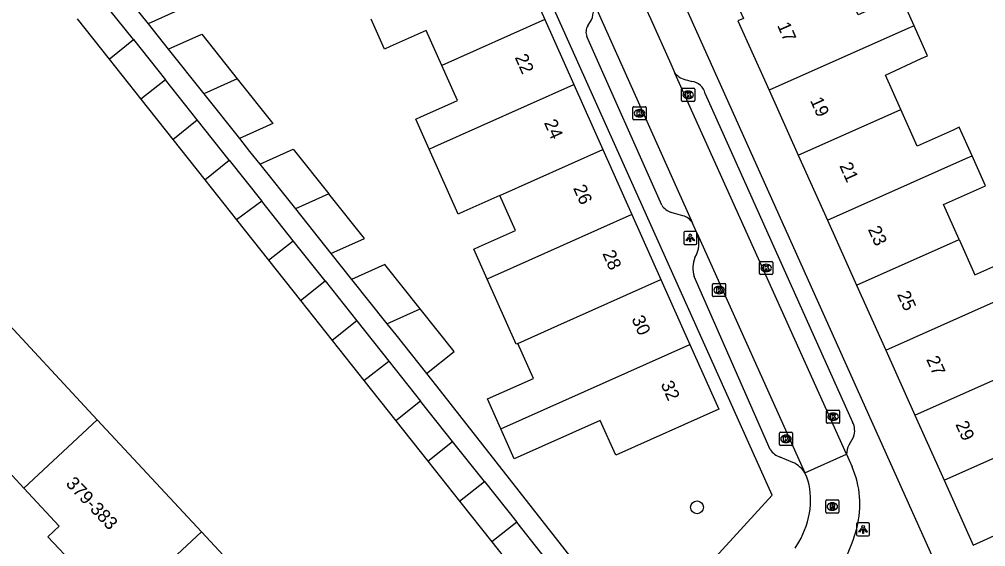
# Model space of a CAD drawing. Extents: x 163150 to 163546, y 380933 to 381635.
# Drawn here: x 163235.5 to 163309.2, y 381147.1 to 381187.2 of the extents above; entities that cross this region are included whole.
import ezdxf

# ---------------------------------------------------------------- set-up
doc = ezdxf.new("R2010")
doc.units = 0
for name, color, linetype in [('IMGEO_Boom', 7, 'Continuous'), ('IMGEO_Kolk', 7, 'Continuous'), ('IMGEO_Lichtpunt', 7, 'Continuous'), ('IMGEO_Pand', 7, 'Continuous'), ('IMGEO_Pand_nummerreeks', 7, 'Continuous'), ('IMGEO_Rijbaan_lokaal_open', 7, 'Continuous'), ('IMGEO_Rioolput', 7, 'Continuous'), ('IMGEO_Voetpad_open', 7, 'Continuous')]:
    doc.layers.add(name, color=color, linetype=linetype)

msp = doc.modelspace()

# ---------------------------------------------------------------- linework, layer by layer
at = {"layer": 'IMGEO_Boom'}
msp.add_circle((163287.193, 381150.056), 0.489, dxfattribs=at)
at = {"layer": 'IMGEO_Kolk'}
for p, q in [((163286.015, 381181.057), (163286.015, 381181.909)), ((163286.09, 381181.983), (163286.942, 381181.983)), ((163286.503, 381181.763), (163286.528, 381181.763)), ((163287.016, 381181.909), (163287.016, 381181.057)), ((163286.942, 381180.983), (163286.09, 381180.983)), ((163286.526, 381181.203), (163286.501, 381181.203)), ((163282.313, 381179.653), (163282.313, 381180.505)), ((163282.388, 381180.579), (163283.24, 381180.579)), ((163282.801, 381180.359), (163282.826, 381180.359)), ((163283.314, 381180.505), (163283.314, 381179.653)), ((163283.24, 381179.579), (163282.388, 381179.579)), ((163282.824, 381179.799), (163282.799, 381179.799)), ((163291.96, 381167.864), (163291.96, 381168.716)), ((163292.035, 381168.79), (163292.887, 381168.79)), ((163292.448, 381168.57), (163292.473, 381168.57)), ((163292.961, 381168.716), (163292.961, 381167.864)), ((163292.887, 381167.79), (163292.035, 381167.79)), ((163292.471, 381168.01), (163292.446, 381168.01)), ((163288.374, 381166.179), (163288.374, 381167.031)), ((163288.449, 381167.105), (163289.301, 381167.105)), ((163288.862, 381166.885), (163288.887, 381166.885)), ((163289.375, 381167.031), (163289.375, 381166.179)), ((163288.885, 381166.325), (163288.86, 381166.325)), ((163289.301, 381166.105), (163288.449, 381166.105)), ((163297.061, 381156.529), (163297.061, 381157.381)), ((163297.136, 381157.455), (163297.988, 381157.455)), ((163298.062, 381157.381), (163298.062, 381156.529)), ((163297.572, 381156.675), (163297.547, 381156.675)), ((163297.549, 381157.235), (163297.574, 381157.235)), ((163297.988, 381156.455), (163297.136, 381156.455)), ((163293.47, 381154.844), (163293.47, 381155.696)), ((163293.545, 381155.77), (163294.397, 381155.77)), ((163293.958, 381155.55), (163293.983, 381155.55)), ((163294.471, 381155.696), (163294.471, 381154.844)), ((163294.397, 381154.77), (163293.545, 381154.77)), ((163293.981, 381154.99), (163293.956, 381154.99))]:
    msp.add_line(p, q, dxfattribs=at)
for points in [[(163286.015, 381181.057), (163286.015, 381181.909)], [(163286.09, 381181.983), (163286.942, 381181.983)], [(163286.336, 381181.683), (163286.459, 381181.683), (163286.459, 381181.532), (163286.589, 381181.683), (163286.753, 381181.683), (163286.607, 381181.532), (163286.76, 381181.283), (163286.608, 381181.283), (163286.523, 381181.447), (163286.459, 381181.38), (163286.459, 381181.283), (163286.336, 381181.283), (163286.336, 381181.683)], [(163287.016, 381181.909), (163287.016, 381181.057)], [(163286.942, 381180.983), (163286.09, 381180.983)], [(163282.313, 381179.653), (163282.313, 381180.505)], [(163282.388, 381180.579), (163283.24, 381180.579)], [(163282.634, 381180.279), (163282.757, 381180.279), (163282.757, 381180.128), (163282.887, 381180.279), (163283.051, 381180.279), (163282.905, 381180.128), (163283.058, 381179.879), (163282.906, 381179.879), (163282.821, 381180.043), (163282.757, 381179.976), (163282.757, 381179.879), (163282.634, 381179.879), (163282.634, 381180.279)], [(163283.314, 381180.505), (163283.314, 381179.653)], [(163283.24, 381179.579), (163282.388, 381179.579)], [(163291.96, 381167.864), (163291.96, 381168.716)], [(163292.035, 381168.79), (163292.887, 381168.79)], [(163292.281, 381168.49), (163292.404, 381168.49), (163292.404, 381168.339), (163292.534, 381168.49), (163292.698, 381168.49), (163292.552, 381168.339), (163292.705, 381168.09), (163292.553, 381168.09), (163292.468, 381168.254), (163292.404, 381168.187), (163292.404, 381168.09), (163292.281, 381168.09), (163292.281, 381168.49)], [(163292.961, 381168.716), (163292.961, 381167.864)], [(163292.887, 381167.79), (163292.035, 381167.79)], [(163288.374, 381166.179), (163288.374, 381167.031)], [(163288.449, 381167.105), (163289.301, 381167.105)], [(163289.375, 381167.031), (163289.375, 381166.179)], [(163288.695, 381166.805), (163288.818, 381166.805), (163288.818, 381166.654), (163288.948, 381166.805), (163289.112, 381166.805), (163288.966, 381166.654), (163289.119, 381166.405), (163288.967, 381166.405), (163288.882, 381166.569), (163288.818, 381166.502), (163288.818, 381166.405), (163288.695, 381166.405), (163288.695, 381166.805)], [(163289.301, 381166.105), (163288.449, 381166.105)], [(163297.061, 381156.529), (163297.061, 381157.381)], [(163297.136, 381157.455), (163297.988, 381157.455)], [(163298.062, 381157.381), (163298.062, 381156.529)], [(163297.382, 381157.155), (163297.505, 381157.155), (163297.505, 381157.004), (163297.635, 381157.155), (163297.799, 381157.155), (163297.653, 381157.004), (163297.806, 381156.755), (163297.654, 381156.755), (163297.569, 381156.919), (163297.505, 381156.852), (163297.505, 381156.755), (163297.382, 381156.755), (163297.382, 381157.155)], [(163297.988, 381156.455), (163297.136, 381156.455)], [(163293.47, 381154.844), (163293.47, 381155.696)], [(163293.545, 381155.77), (163294.397, 381155.77)], [(163293.791, 381155.47), (163293.914, 381155.47), (163293.914, 381155.319), (163294.044, 381155.47), (163294.208, 381155.47), (163294.062, 381155.319), (163294.215, 381155.07), (163294.063, 381155.07), (163293.978, 381155.234), (163293.914, 381155.167), (163293.914, 381155.07), (163293.791, 381155.07), (163293.791, 381155.47)], [(163294.471, 381155.696), (163294.471, 381154.844)], [(163294.397, 381154.77), (163293.545, 381154.77)]]:
    msp.add_lwpolyline(points, dxfattribs=at)
for centre, start, end in [((163286.092, 381181.907), 91.55205, 178.44795), ((163286.092, 381181.907), 91.55205, 178.44795), ((163286.94, 381181.907), 1.55205, 88.44795), ((163286.94, 381181.907), 1.55205, 88.44795), ((163286.092, 381181.059), 181.55205, 268.44795), ((163286.092, 381181.059), 181.55205, 268.44795), ((163286.94, 381181.059), 271.55205, 358.44795), ((163286.94, 381181.059), 271.55205, 358.44795), ((163282.39, 381180.503), 91.55205, 178.44795), ((163282.39, 381180.503), 91.55205, 178.44795), ((163283.238, 381180.503), 1.55205, 88.44795), ((163283.238, 381180.503), 1.55205, 88.44795), ((163282.39, 381179.655), 181.55205, 268.44795), ((163282.39, 381179.655), 181.55205, 268.44795), ((163283.238, 381179.655), 271.55205, 358.44795), ((163283.238, 381179.655), 271.55205, 358.44795), ((163292.037, 381168.714), 91.55205, 178.44795), ((163292.037, 381168.714), 91.55205, 178.44795), ((163292.885, 381168.714), 1.55205, 88.44795), ((163292.885, 381168.714), 1.55205, 88.44795), ((163292.037, 381167.866), 181.55205, 268.44795), ((163292.037, 381167.866), 181.55205, 268.44795), ((163292.885, 381167.866), 271.55205, 358.44795), ((163292.885, 381167.866), 271.55205, 358.44795), ((163288.451, 381167.029), 91.55205, 178.44795), ((163288.451, 381167.029), 91.55205, 178.44795), ((163289.299, 381167.029), 1.55205, 88.44795), ((163289.299, 381167.029), 1.55205, 88.44795), ((163288.451, 381166.181), 181.55205, 268.44795), ((163288.451, 381166.181), 181.55205, 268.44795), ((163289.299, 381166.181), 271.55205, 358.44795), ((163289.299, 381166.181), 271.55205, 358.44795), ((163297.138, 381157.379), 91.55205, 178.44795), ((163297.138, 381157.379), 91.55205, 178.44795), ((163297.986, 381157.379), 1.55205, 88.44795), ((163297.986, 381157.379), 1.55205, 88.44795), ((163297.138, 381156.531), 181.55205, 268.44795), ((163297.138, 381156.531), 181.55205, 268.44795), ((163297.986, 381156.531), 271.55205, 358.44795), ((163297.986, 381156.531), 271.55205, 358.44795), ((163293.547, 381155.694), 91.55205, 178.44795), ((163293.547, 381155.694), 91.55205, 178.44795), ((163294.395, 381155.694), 1.55205, 88.44795), ((163294.395, 381155.694), 1.55205, 88.44795), ((163293.547, 381154.846), 181.55205, 268.44795), ((163293.547, 381154.846), 181.55205, 268.44795), ((163294.395, 381154.846), 271.55205, 358.44795), ((163294.395, 381154.846), 271.55205, 358.44795)]:
    msp.add_arc(centre, 0.0765, start, end, dxfattribs=at)
for centre, major_axis, ratio, start_param, end_param in [((163286.502, 381181.483), (-0.387, 0.002), 0.722429, 4.712389, 7.853982), ((163286.527, 381181.483), (-0.39, 0.002), 0.717154, 1.570796, 4.712389), ((163282.8, 381180.079), (-0.387, 0.002), 0.722429, 4.712389, 7.853982), ((163282.825, 381180.079), (-0.39, 0.002), 0.717154, 1.570796, 4.712389), ((163292.447, 381168.29), (-0.387, 0.002), 0.722429, 4.712389, 7.853982), ((163292.472, 381168.29), (-0.39, 0.002), 0.717154, 1.570796, 4.712389), ((163288.861, 381166.605), (-0.387, 0.002), 0.722429, 4.712389, 7.853982), ((163288.886, 381166.605), (-0.39, 0.002), 0.717154, 1.570796, 4.712389), ((163297.548, 381156.955), (-0.387, 0.002), 0.722429, 4.712389, 7.853982), ((163297.573, 381156.955), (-0.39, 0.002), 0.717154, 1.570796, 4.712389), ((163293.957, 381155.27), (-0.387, 0.002), 0.722429, 4.712389, 7.853982), ((163293.982, 381155.27), (-0.39, 0.002), 0.717154, 1.570796, 4.712389)]:
    msp.add_ellipse(centre, major_axis=major_axis, ratio=ratio, start_param=start_param, end_param=end_param, dxfattribs=at)
at = {"layer": 'IMGEO_Lichtpunt'}
for p, q in [((163286.179, 381170.982), (163286.179, 381170.175)), ((163286.179, 381170.982), (163286.179, 381170.175)), ((163287.081, 381171.077), (163286.273, 381171.077)), ((163287.081, 381171.077), (163286.273, 381171.077)), ((163287.175, 381170.175), (163287.175, 381170.982)), ((163287.175, 381170.175), (163287.175, 381170.982)), ((163286.273, 381170.081), (163287.081, 381170.081)), ((163286.273, 381170.081), (163287.081, 381170.081)), ((163299.349, 381148.775), (163299.349, 381147.968)), ((163299.349, 381148.775), (163299.349, 381147.968)), ((163300.251, 381148.87), (163299.443, 381148.87)), ((163300.251, 381148.87), (163299.443, 381148.87)), ((163300.345, 381147.968), (163300.345, 381148.775)), ((163300.345, 381147.968), (163300.345, 381148.775)), ((163299.443, 381147.874), (163300.251, 381147.874)), ((163299.443, 381147.874), (163300.251, 381147.874))]:
    msp.add_line(p, q, dxfattribs=at)
for points in [[(163286.553, 381170.646), (163286.592, 381170.618), (163286.404, 381170.356), (163286.366, 381170.383), (163286.553, 381170.646)], [(163286.655, 381170.598), (163286.702, 381170.598), (163286.702, 381170.276), (163286.655, 381170.276), (163286.655, 381170.598)], [(163286.765, 381170.618), (163286.803, 381170.645), (163286.99, 381170.383), (163286.951, 381170.355), (163286.765, 381170.618)], [(163299.723, 381148.439), (163299.762, 381148.411), (163299.574, 381148.149), (163299.536, 381148.176), (163299.723, 381148.439)], [(163299.825, 381148.391), (163299.872, 381148.391), (163299.872, 381148.069), (163299.825, 381148.069), (163299.825, 381148.391)], [(163299.935, 381148.411), (163299.973, 381148.438), (163300.16, 381148.176), (163300.121, 381148.148), (163299.935, 381148.411)]]:
    msp.add_lwpolyline(points, dxfattribs=at)
for centre in [(163286.678, 381170.78), (163299.848, 381148.573)]:
    msp.add_circle(centre, 0.0994, dxfattribs=at)
for centre, start, end in [((163286.273, 381170.982), 90, 180), ((163286.273, 381170.982), 90, 180), ((163287.081, 381170.982), 0, 90), ((163287.081, 381170.982), 0, 90), ((163286.273, 381170.175), 180, 270), ((163286.273, 381170.175), 180, 270), ((163287.081, 381170.175), 270, 0), ((163287.081, 381170.175), 270, 360), ((163299.443, 381148.775), 90, 180), ((163299.443, 381148.775), 90, 180), ((163300.251, 381148.775), 0, 90), ((163300.251, 381148.775), 0, 90), ((163299.443, 381147.968), 180, 270), ((163299.443, 381147.968), 180, 270), ((163300.251, 381147.968), 270, 0), ((163300.251, 381147.968), 270, 360)]:
    msp.add_arc(centre, 0.0946, start, end, dxfattribs=at)
at = {"layer": 'IMGEO_Pand'}
for points in [[(163273.381, 381192.174), (163275.592, 381187.222)], [(163245.185, 381191.458), (163247.913, 381188.03), (163245.363, 381186.892)], [(163303.738, 381186.745), (163302.722, 381189.029), (163302.222, 381188.807), (163299.481, 381187.587), (163298.121, 381190.618), (163297.586, 381191.811)], [(163242.635, 381190.319), (163245.363, 381186.892)], [(163244.247, 381185.685), (163241.817, 381188.745)], [(163290.18, 381188.516), (163290.722, 381187.298), (163290.312, 381187.114), (163292.684, 381181.828)], [(163239.96, 381187.273), (163242.387, 381184.211)], [(163267.738, 381183.714), (163266.546, 381186.383), (163263.807, 381185.16), (163263.37, 381184.965), (163262.35, 381187.246)], [(163275.592, 381187.222), (163267.738, 381183.714)], [(163275.592, 381187.222), (163277.802, 381182.271)], [(163246.895, 381184.967), (163249.445, 381186.105), (163252.159, 381182.695)], [(163303.738, 381186.745), (163303.245, 381186.526), (163292.684, 381181.828)], [(163302.725, 381180.356), (163301.543, 381182.991), (163304.269, 381184.245), (163304.755, 381184.461), (163303.738, 381186.745)], [(163242.387, 381184.211), (163244.247, 381185.685)], [(163244.247, 381185.685), (163246.678, 381182.625)], [(163246.895, 381184.967), (163249.61, 381181.556)], [(163242.387, 381184.211), (163244.815, 381181.148)], [(163266.775, 381177.345), (163265.755, 381179.628), (163266.19, 381179.822), (163266.375, 381179.904), (163268.93, 381181.045), (163267.738, 381183.714)], [(163246.678, 381182.625), (163244.815, 381181.148)], [(163249.108, 381179.565), (163246.678, 381182.625)], [(163252.159, 381182.695), (163249.61, 381181.556)], [(163252.159, 381182.695), (163254.871, 381179.287), (163252.323, 381178.149)], [(163266.775, 381177.345), (163267.21, 381177.539), (163277.802, 381182.271)], [(163277.802, 381182.271), (163280.014, 381177.318)], [(163292.684, 381181.828), (163294.905, 381176.877)], [(163244.815, 381181.148), (163247.243, 381178.086)], [(163249.61, 381181.556), (163252.323, 381178.149)], [(163294.905, 381176.877), (163302.725, 381180.356)], [(163308.15, 381176.83), (163307.181, 381179.008), (163306.712, 381178.8), (163303.971, 381177.58), (163302.725, 381180.356)], [(163247.243, 381178.086), (163249.108, 381179.565)], [(163251.545, 381176.497), (163249.108, 381179.565)], [(163247.243, 381178.086), (163249.676, 381175.016)], [(163253.874, 381176.2), (163256.422, 381177.338), (163259.133, 381173.931)], [(163272.16, 381173.81), (163269.42, 381172.587), (163268.988, 381172.394), (163266.775, 381177.345)], [(163272.16, 381173.81), (163280.014, 381177.318)], [(163280.014, 381177.318), (163282.224, 381172.367)], [(163249.676, 381175.016), (163251.545, 381176.497)], [(163251.545, 381176.497), (163254.017, 381173.386)], [(163294.905, 381176.877), (163297.126, 381171.926)], [(163297.126, 381171.926), (163307.688, 381176.624), (163308.15, 381176.83)], [(163307.17, 381170.451), (163305.97, 381173.124), (163308.711, 381174.343), (163309.167, 381174.546), (163308.15, 381176.83)], [(163253.874, 381176.2), (163256.586, 381172.793)], [(163249.676, 381175.016), (163252.108, 381171.949)], [(163259.133, 381173.931), (163256.586, 381172.793)], [(163259.298, 381169.386), (163261.845, 381170.523), (163259.133, 381173.931)], [(163271.201, 381167.442), (163270.18, 381169.725), (163270.612, 381169.918), (163273.352, 381171.141), (163272.16, 381173.81)], [(163254.017, 381173.386), (163252.108, 381171.949)], [(163256.419, 381170.362), (163254.017, 381173.386)], [(163256.586, 381172.793), (163259.298, 381169.386)], [(163282.224, 381172.367), (163271.758, 381167.691), (163271.632, 381167.635), (163271.201, 381167.442)], [(163282.224, 381172.367), (163284.436, 381167.414)], [(163252.108, 381171.949), (163254.544, 381168.876)], [(163297.126, 381171.926), (163299.349, 381166.972)], [(163254.544, 381168.876), (163256.419, 381170.362)], [(163258.845, 381167.307), (163256.419, 381170.362)], [(163299.349, 381166.972), (163307.17, 381170.451)], [(163307.17, 381170.451), (163308.368, 381167.78), (163311.109, 381168.999), (163311.548, 381169.194), (163312.564, 381166.91)], [(163254.544, 381168.876), (163256.967, 381165.819)], [(163266.107, 381165.167), (163263.413, 381168.553), (163260.866, 381167.416)], [(163256.967, 381165.819), (163258.845, 381167.307)], [(163258.845, 381167.307), (163261.271, 381164.253)], [(163260.866, 381167.416), (163263.561, 381164.03)], [(163273.538, 381162.547), (163273.413, 381162.491), (163271.201, 381167.442)], [(163273.538, 381162.547), (163276.582, 381163.906), (163284.436, 381167.414)], [(163284.436, 381167.414), (163286.647, 381162.463)], [(163299.349, 381166.972), (163301.571, 381162.02)], [(163301.571, 381162.02), (163312.133, 381166.718), (163312.564, 381166.91)], [(163256.967, 381165.819), (163259.391, 381162.762)], [(163241.481, 381156.717), (163233.498, 381165.293)], [(163263.561, 381164.03), (163266.107, 381165.167)], [(163266.571, 381160.249), (163268.685, 381161.928), (163266.107, 381165.167)], [(163261.271, 381164.253), (163259.391, 381162.762)], [(163261.271, 381164.253), (163263.698, 381161.198)], [(163263.561, 381164.03), (163264.233, 381163.186), (163266.571, 381160.249)], [(163259.391, 381162.762), (163261.814, 381159.705)], [(163272.235, 381156.025), (163271.216, 381158.308), (163274.731, 381159.878), (163273.538, 381162.547)], [(163286.647, 381162.463), (163288.85, 381157.528), (163280.996, 381154.021), (163279.812, 381156.672), (163273.255, 381153.742), (163272.235, 381156.025)], [(163272.235, 381156.025), (163286.647, 381162.463)], [(163301.571, 381162.02), (163303.793, 381157.068)], [(163261.814, 381159.705), (163263.698, 381161.198)], [(163263.698, 381161.198), (163266.127, 381158.139)], [(163303.793, 381157.068), (163311.613, 381160.548)], [(163227.88, 381160.064), (163231.065, 381156.642), (163230.214, 381155.85), (163232.312, 381153.595), (163233.191, 381154.413), (163235.89, 381151.513)], [(163261.814, 381159.705), (163264.241, 381156.644)], [(163266.127, 381158.139), (163264.241, 381156.644)], [(163268.556, 381155.081), (163266.127, 381158.139)], [(163306.015, 381152.115), (163320.621, 381158.613)], [(163241.481, 381156.717), (163235.89, 381151.513)], [(163249.431, 381148.176), (163241.481, 381156.717)], [(163264.241, 381156.644), (163266.667, 381153.583)], [(163303.793, 381157.068), (163306.015, 381152.115)], [(163306.015, 381152.115), (163308.233, 381147.171), (163312.795, 381149.218), (163316.043, 381150.675), (163314.859, 381153.313), (163321.644, 381156.332)], [(163266.667, 381153.583), (163268.556, 381155.081)], [(163270.986, 381152.023), (163268.556, 381155.081)], [(163266.667, 381153.583), (163269.093, 381150.523)], [(163235.89, 381151.513), (163238.59, 381148.613), (163237.729, 381147.811), (163239.819, 381145.566), (163240.693, 381146.38), (163243.854, 381142.984)], [(163269.093, 381150.523), (163270.986, 381152.023)], [(163270.986, 381152.023), (163273.451, 381148.919)], [(163269.093, 381150.523), (163271.555, 381147.417)], [(163273.451, 381148.919), (163271.555, 381147.417)], [(163275.916, 381145.816), (163275.271, 381146.628), (163273.451, 381148.919)], [(163243.854, 381142.984), (163249.431, 381148.176)], [(163257.39, 381139.627), (163249.431, 381148.176)], [(163271.555, 381147.417), (163273.373, 381145.124), (163274.017, 381144.311)]]:
    msp.add_lwpolyline(points, dxfattribs=at)
at = {"layer": 'IMGEO_Rijbaan_lokaal_open'}
for points in [[(163279.191, 381188.785), (163279.421, 381188.263), (163286.858, 381171.695)], [(163283.317, 381188.009), (163283.635, 381187.3), (163285.19, 381183.834), (163285.499, 381183.144)], [(163298.58, 381154.093), (163285.499, 381183.144)], [(163287.205, 381170.923), (163286.858, 381171.695)], [(163287.205, 381170.923), (163295.412, 381152.683)], [(163295.412, 381152.683), (163298.58, 381154.093)], [(163298.58, 381154.093), (163298.781, 381153.647), (163299.013, 381153.132)], [(163295.562, 381152.35), (163295.412, 381152.683)], [(163294.682, 381146.942), (163294.956, 381147.393)]]:
    msp.add_lwpolyline(points, dxfattribs=at)
for centre, radius, start, end in [((163292.516, 381150.288), 7.092, 345.64997, 23.64235), ((163290.603, 381150.63), 5.249, 352.49428, 19.13436), ((163289.065, 381150.776), 6.793, 330.13573, 352.96743), ((163289.964, 381150.778), 9.688, 330.37481, 346.58328)]:
    msp.add_arc(centre, radius, start, end, dxfattribs=at)
at = {"layer": 'IMGEO_Rioolput'}
for p, q in [((163297, 381149.689), (163297, 381150.541)), ((163297.075, 381150.615), (163297.927, 381150.615)), ((163297.488, 381150.395), (163297.513, 381150.395)), ((163298.001, 381150.541), (163298.001, 381149.689)), ((163297.927, 381149.615), (163297.075, 381149.615)), ((163297.511, 381149.835), (163297.486, 381149.835))]:
    msp.add_line(p, q, dxfattribs=at)
for points in [[(163297, 381149.689), (163297, 381150.541)], [(163297.075, 381150.615), (163297.927, 381150.615)], [(163297.589, 381150.313), (163297.337, 381150.315), (163297.337, 381149.915)], [(163297.337, 381149.915), (163297.461, 381149.915), (163297.461, 381150.077), (163297.472, 381150.077)], [(163297.515, 381150.234), (163297.461, 381150.234), (163297.461, 381150.153)], [(163297.461, 381150.153), (163297.513, 381150.153)], [(163297.519, 381150.048), (163297.59, 381149.915), (163297.73, 381149.915), (163297.665, 381150.041)], [(163298.001, 381150.541), (163298.001, 381149.689)], [(163297.927, 381149.615), (163297.075, 381149.615)]]:
    msp.add_lwpolyline(points, dxfattribs=at)
for centre, radius, start, end in [((163297.077, 381150.539), 0.0765, 91.55205, 178.44795), ((163297.077, 381150.539), 0.0765, 91.55205, 178.44795), ((163297.471, 381150.024), 0.0533, 26.02933, 88.69889), ((163297.497, 381150.342), 0.19, 274.7715, 282.96867), ((163297.521, 381150.138), 0.0964, 77.00612, 93.18647), ((163297.535, 381150.195), 0.0378, 276.66336, 79.67722), ((163297.588, 381150.203), 0.109, 350.36119, 89.41601), ((163297.586, 381150.203), 0.112, 277.58423, 350.98172), ((163297.57, 381149.988), 0.108, 29.51342, 73.79051), ((163297.925, 381150.539), 0.0765, 1.55205, 88.44795), ((163297.925, 381150.539), 0.0765, 1.55205, 88.44795), ((163297.077, 381149.691), 0.0765, 181.55205, 268.44795), ((163297.077, 381149.691), 0.0765, 181.55205, 268.44795), ((163297.925, 381149.691), 0.0765, 271.55205, 358.44795), ((163297.925, 381149.691), 0.0765, 271.55205, 358.44795)]:
    msp.add_arc(centre, radius, start, end, dxfattribs=at)
for centre, major_axis, ratio, start_param, end_param in [((163297.487, 381150.115), (-0.387, 0.002), 0.722429, 4.712389, 7.853982), ((163297.512, 381150.115), (-0.39, 0.002), 0.717154, 1.570796, 4.712389)]:
    msp.add_ellipse(centre, major_axis=major_axis, ratio=ratio, start_param=start_param, end_param=end_param, dxfattribs=at)
at = {"layer": 'IMGEO_Voetpad_open'}
for points in [[(163282.659, 381139.767), (163292.918, 381150.971), (163261.531, 381220.959), (163260.513, 381222.504), (163240.64, 381246.663)], [(163304.985, 381145.89), (163305.202, 381146.131), (163270.156, 381224.203), (163267.96, 381228.115)], [(163245.363, 381186.892), (163246.123, 381185.937), (163246.895, 381184.967)], [(163278.878, 381186.745), (163279.15, 381187.192)], [(163284.501, 381173.079), (163278.799, 381185.924)], [(163286.478, 381182.605), (163286.794, 381182.499)], [(163287.809, 381181.57), (163299.045, 381156.535)], [(163252.323, 381178.149), (163253.099, 381177.174), (163253.874, 381176.2)], [(163286.122, 381172.264), (163285.221, 381172.518)], [(163259.298, 381169.386), (163260.074, 381168.411), (163260.866, 381167.416)], [(163292.779, 381154.457), (163286.98, 381167.631)], [(163266.571, 381160.249), (163267.347, 381159.274), (163282.659, 381139.767)], [(163299.122, 381155.433), (163298.767, 381154.793)], [(163294.504, 381153.477), (163293.532, 381153.876)]]:
    msp.add_lwpolyline(points, dxfattribs=at)
for centre, radius, start, end in [((163276.953, 381188.046), 2.357, 338.76578, 18.28556), ((163279.585, 381186.263), 0.856, 145.70013, 203.30724), ((163286.717, 381184.198), 1.611, 220.86367, 261.46533), ((163286.65, 381181.323), 1.185, 12.04683, 83.01925), ((163285.715, 381173.895), 1.462, 213.89224, 250.25869), ((163285.831, 381171.127), 1.174, 28.95108, 75.63385), ((163285.251, 381170.188), 2.088, 328.28835, 20.61861), ((163289.01, 381168.296), 2.136, 158.17304, 198.13681), ((163297.895, 381155.901), 1.314, 339.13122, 28.86264), ((163294.047, 381155.322), 1.535, 214.30117, 250.39269), ((163300.392, 381153.984), 1.816, 153.53427, 176.55196), ((163293.578, 381151.501), 2.182, 32.78789, 64.87601)]:
    msp.add_arc(centre, radius, start, end, dxfattribs=at)

# ---------------------------------------------------------------- texts
at = {"layer": 'IMGEO_Pand_nummerreeks'}
for s, rotation, p in [('17', 293.45668, (163293.284, 381186.777)), ('22', 294.05829, (163273.286, 381184.34)), ('19', 294.16142, (163295.792, 381181.054)), ('24', 294.05829, (163275.512, 381179.357)), ('21', 294.16142, (163298.023, 381176.083)), ('26', 294.05829, (163277.736, 381174.376)), ('23', 294.16142, (163300.198, 381171.235)), ('28', 294.05829, (163279.961, 381169.394)), ('25', 294.16142, (163302.419, 381166.284)), ('30', 294.05829, (163282.184, 381164.413)), ('27', 294.16142, (163304.641, 381161.333)), ('32', 294.0607, (163284.405, 381159.438)), ('29', 294.16407, (163306.862, 381156.383)), ('379-383', 313.47923, (163239.037, 381151.813))]:
    msp.add_text(s, height=1, rotation=rotation, dxfattribs=at).set_placement(p)

doc.saveas('drawing.dxf')
